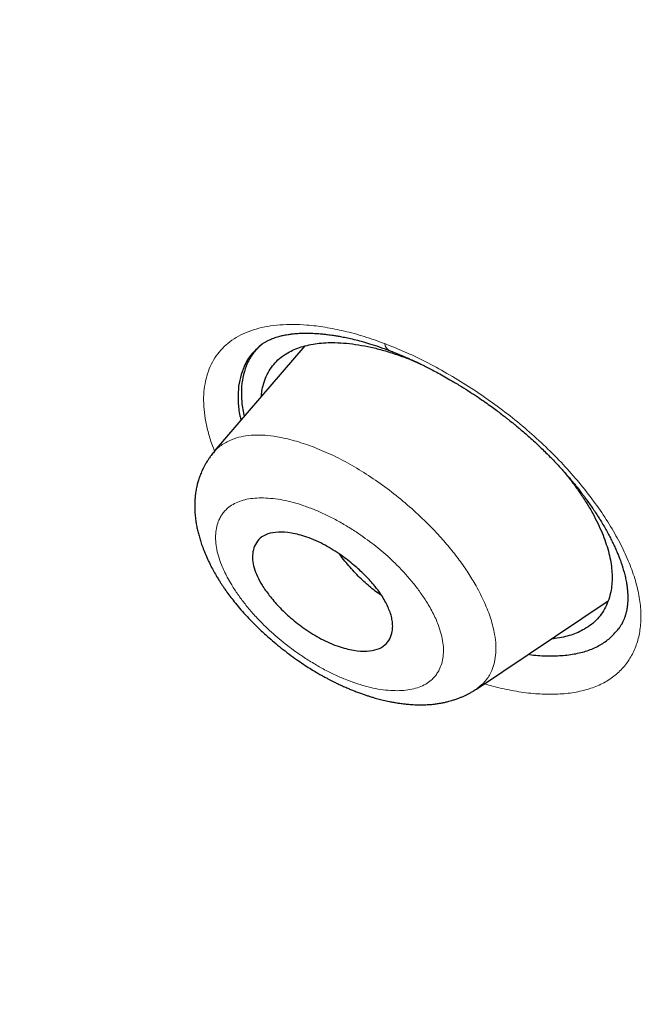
# Model space of a CAD drawing. Header units: millimetres. Extents: x 8 to 428, y 12 to 633.
# Tile 222 of 656: x 396.4 to 403.39, y 145.3 to 156.2. Entities that reach past the tile are written whole.
import ezdxf

# ---------------------------------------------------------------- set-up
doc = ezdxf.new("R2010")
doc.units = ezdxf.units.MM

msp = doc.modelspace()

# ---------------------------------------------------------------- linework, layer by layer
at = {"color": 7, "linetype": 'Continuous', "lineweight": 30}
for p, q in [((399.563, 152.59), (398.557, 151.424)), ((398.555, 151.413), (398.561, 151.421)), ((401.465, 148.789), (402.922, 149.768))]:
    msp.add_line(p, q, dxfattribs=at)
at = {"color": 8, "linetype": 'Continuous', "lineweight": 0}
msp.add_line((399.089, 152.612), (399.059, 152.583), dxfattribs=at)
msp.add_arc((400.545, 152.627), 0.0983, 186.4475, 242.1759, dxfattribs=at)
at = {"color": 7, "linetype": 'Continuous', "lineweight": 30}
for points, knots in [([(417.677, 128.795), (417.781, 129.481), (417.988, 130.847), (417.997, 133.127), (417.855, 135.501), (417.576, 137.96), (417.157, 140.738), (416.572, 143.85), (415.813, 147.295), (414.871, 151.203), (413.749, 155.568), (412.527, 160.368), (411.24, 165.22), (409.801, 170.184), (408.407, 174.442), (407.129, 177.944), (406.053, 180.641), (404.828, 183.414), (403.413, 186.272), (401.858, 189.044), (400.172, 191.696), (398.391, 194.186), (396.428, 196.609), (394.352, 198.916), (392.223, 201.099), (389.71, 203.505), (386.812, 206.084), (383.54, 208.783), (380.277, 211.307), (377.031, 213.673), (373.811, 215.871), (370.63, 217.9), (367.494, 219.78), (364.396, 221.569), (361.31, 223.346), (358.232, 225.051), (355.179, 226.627), (352.177, 228.023), (349.25, 229.222), (346.408, 230.222), (343.668, 230.99), (341.354, 231.422), (339.454, 231.565), (337.932, 231.49), (336.558, 231.173), (335.395, 230.555), (334.497, 229.611), (333.815, 228.325), (333.364, 226.767), (333.249, 225.515), (333.194, 224.918)], [0, 0, 0, 0, 0.019898, 0.0396, 0.059165, 0.078622, 0.098013, 0.123341, 0.148581, 0.173731, 0.20787, 0.241963, 0.276212, 0.310625, 0.34521, 0.362609, 0.380135, 0.397811, 0.415673, 0.433756, 0.448997, 0.464412, 0.479837, 0.495071, 0.510122, 0.52503, 0.54719, 0.569189, 0.591089, 0.61295, 0.634797, 0.656567, 0.678195, 0.699628, 0.72106, 0.742688, 0.76446, 0.786303, 0.808169, 0.830066, 0.852064, 0.874225, 0.889133, 0.904185, 0.919416, 0.934846, 0.950253, 0.965505, 0.983583, 1, 1, 1, 1]), ([(415.467, 128.755), (415.552, 129.304), (415.723, 130.4), (415.772, 132.207), (415.709, 134.095), (415.541, 136.059), (415.291, 138.077), (414.911, 140.535), (414.359, 143.459), (413.607, 146.861), (412.73, 150.473), (411.745, 154.281), (410.712, 158.26), (409.649, 162.26), (408.508, 166.313), (407.243, 170.442), (406.046, 173.961), (404.979, 176.832), (404.109, 179.019), (403.152, 181.244), (402.089, 183.508), (400.902, 185.81), (399.682, 187.948), (398.454, 189.901), (397.255, 191.656), (395.96, 193.39), (394.423, 195.272), (392.637, 197.271), (390.618, 199.357), (388.417, 201.482), (386.044, 203.631), (383.509, 205.787), (380.964, 207.833), (378.42, 209.778), (375.672, 211.781), (372.729, 213.8), (369.604, 215.803), (366.507, 217.666), (363.434, 219.443), (360.371, 221.203), (357.329, 222.882), (354.326, 224.423), (351.579, 225.692), (349.087, 226.715), (346.844, 227.533), (344.665, 228.211), (342.565, 228.73), (340.677, 229.043), (339.008, 229.153), (337.562, 229.068), (336.376, 228.784), (335.444, 228.327), (334.741, 227.745), (334.171, 227.011), (333.679, 226.051), (333.302, 224.835), (333.065, 223.356), (332.974, 221.757), (333.002, 220.069), (333.126, 218.313), (333.393, 215.903), (333.878, 212.795), (334.642, 208.956), (335.538, 205.044), (336.519, 201.091), (337.532, 197.125), (338.51, 193.365), (339.497, 189.779), (340.51, 186.361), (341.631, 182.884), (342.729, 179.778), (343.765, 177.067), (344.702, 174.769), (345.726, 172.434), (346.84, 170.062), (347.683, 168.45), (348.105, 167.643)], [0, 0, 0, 0, 0.011709, 0.0234, 0.035079, 0.046745, 0.058401, 0.070053, 0.08835, 0.106637, 0.124908, 0.145647, 0.166375, 0.187119, 0.207887, 0.228673, 0.249479, 0.259892, 0.270315, 0.28075, 0.291198, 0.301658, 0.31213, 0.319994, 0.327864, 0.335737, 0.343609, 0.354092, 0.364563, 0.37502, 0.38755, 0.400066, 0.41258, 0.425091, 0.437599, 0.45323, 0.468841, 0.484431, 0.499999, 0.515569, 0.531166, 0.546782, 0.562408, 0.574915, 0.587424, 0.599934, 0.612454, 0.624987, 0.635443, 0.645912, 0.656393, 0.664263, 0.672136, 0.680006, 0.687871, 0.698343, 0.708803, 0.71925, 0.729685, 0.740108, 0.750521, 0.771326, 0.792113, 0.81288, 0.833624, 0.854353, 0.875091, 0.892532, 0.909986, 0.927451, 0.944927, 0.955919, 0.966921, 0.977933, 0.988958, 1, 1, 1, 1]), ([(363.503, 218.885), (363.584, 218.838), (363.742, 218.747), (363.975, 218.612), (364.199, 218.483), (364.414, 218.358), (364.62, 218.239), (364.813, 218.127), (364.994, 218.022), (365.163, 217.924), (365.324, 217.83), (365.476, 217.741), (365.621, 217.657), (365.757, 217.577), (365.885, 217.502), (366.005, 217.432), (366.117, 217.366), (366.254, 217.286), (366.419, 217.189), (366.684, 217.032), (367.022, 216.833), (367.433, 216.588), (367.85, 216.338), (368.38, 216.019), (369.022, 215.629), (369.775, 215.165), (370.529, 214.692), (371.258, 214.227), (371.961, 213.772), (372.638, 213.327), (373.317, 212.874), (373.996, 212.414), (374.677, 211.946), (375.359, 211.471), (376.041, 210.988), (376.714, 210.506), (377.375, 210.026), (378.026, 209.546), (378.677, 209.061), (379.329, 208.568), (379.981, 208.069), (380.559, 207.621), (381.063, 207.226), (381.493, 206.886), (381.925, 206.542), (382.305, 206.236), (382.633, 205.97), (382.91, 205.745), (383.188, 205.517), (383.471, 205.283), (383.749, 205.053), (384.024, 204.823), (384.295, 204.596), (384.572, 204.361), (384.797, 204.17), (384.965, 204.026), (385.072, 203.935), (385.172, 203.848), (385.265, 203.768), (385.351, 203.694), (385.429, 203.627), (385.5, 203.565), (385.557, 203.516), (385.602, 203.477), (385.636, 203.448), (385.666, 203.421), (385.692, 203.398), (385.716, 203.378), (385.739, 203.358), (385.767, 203.333), (385.802, 203.303), (385.844, 203.266), (385.893, 203.224), (385.947, 203.176), (386.031, 203.102), (386.147, 203.001), (386.295, 202.87), (386.453, 202.729), (386.605, 202.594), (386.748, 202.466), (386.882, 202.347), (387.02, 202.222), (387.162, 202.094), (387.304, 201.965), (387.441, 201.84), (387.576, 201.718), (387.707, 201.598), (387.833, 201.481), (387.952, 201.372), (388.062, 201.27), (388.159, 201.18), (388.243, 201.102), (388.316, 201.034), (388.384, 200.97), (388.453, 200.906), (388.523, 200.84), (388.613, 200.755), (388.724, 200.65), (388.858, 200.523), (389.001, 200.388), (389.152, 200.244), (389.311, 200.092), (389.476, 199.933), (389.674, 199.741), (389.902, 199.519), (390.171, 199.254), (390.45, 198.978), (390.737, 198.691), (391.047, 198.378), (391.383, 198.034), (391.746, 197.658), (392.107, 197.279), (392.468, 196.894), (392.829, 196.503), (393.19, 196.106), (393.548, 195.707), (393.903, 195.303), (394.255, 194.897), (394.603, 194.487), (394.946, 194.075), (395.284, 193.661), (395.616, 193.246), (395.944, 192.829), (396.266, 192.41), (396.561, 192.019), (396.83, 191.656), (397.075, 191.319), (397.32, 190.978), (397.565, 190.631), (397.764, 190.343), (397.921, 190.115), (398.032, 189.951), (398.14, 189.79), (398.244, 189.637), (398.341, 189.49), (398.438, 189.342), (398.535, 189.195), (398.63, 189.049), (398.718, 188.913), (398.791, 188.799), (398.853, 188.704), (398.906, 188.62), (398.963, 188.531), (399.023, 188.435), (399.088, 188.331), (399.161, 188.214), (399.244, 188.081), (399.335, 187.933), (399.432, 187.775), (399.552, 187.576), (399.693, 187.34), (399.851, 187.074), (400.005, 186.812), (400.153, 186.555), (400.297, 186.304), (400.444, 186.044), (400.595, 185.775), (400.749, 185.496), (400.898, 185.221), (401.065, 184.911), (401.248, 184.567), (401.445, 184.19), (401.636, 183.818), (401.823, 183.448), (402.013, 183.065), (402.207, 182.668), (402.403, 182.259), (402.596, 181.85), (402.786, 181.443), (402.971, 181.037), (403.154, 180.63), (403.335, 180.222), (403.484, 179.879), (403.603, 179.602), (403.692, 179.392), (403.782, 179.181), (403.871, 178.969), (403.957, 178.761), (404.04, 178.56), (404.119, 178.368), (404.193, 178.185), (404.256, 178.029), (404.309, 177.898), (404.353, 177.79), (404.394, 177.685), (404.435, 177.583), (404.475, 177.48), (404.521, 177.366), (404.571, 177.238), (404.626, 177.097), (404.684, 176.948), (404.741, 176.799), (404.798, 176.652), (404.853, 176.507), (404.909, 176.36), (404.964, 176.213), (405.018, 176.072), (405.071, 175.929), (405.125, 175.785), (405.178, 175.641), (405.229, 175.505), (405.274, 175.381), (405.315, 175.268), (405.354, 175.162), (405.394, 175.053), (405.435, 174.939), (405.478, 174.819), (405.523, 174.694), (405.57, 174.562), (405.622, 174.417), (405.678, 174.258), (405.739, 174.086), (405.801, 173.91), (405.862, 173.735), (405.942, 173.506), (406.039, 173.225), (406.149, 172.905), (406.252, 172.602), (406.349, 172.312), (406.447, 172.021), (406.528, 171.776), (406.593, 171.579), (406.642, 171.43), (406.691, 171.281), (406.74, 171.13), (406.789, 170.979), (406.838, 170.828), (406.885, 170.681), (406.932, 170.536), (406.976, 170.398), (407.018, 170.265), (407.058, 170.14), (407.095, 170.023), (407.13, 169.913), (407.16, 169.816), (407.188, 169.728), (407.215, 169.643), (407.243, 169.553), (407.272, 169.458), (407.307, 169.345), (407.348, 169.214), (407.395, 169.063), (407.442, 168.909), (407.49, 168.753), (407.537, 168.598), (407.585, 168.442), (407.631, 168.288), (407.677, 168.137), (407.739, 167.931), (407.816, 167.673), (407.908, 167.366), (407.996, 167.067), (408.082, 166.772), (408.236, 166.245), (408.453, 165.489), (408.73, 164.503), (409.001, 163.522), (409.267, 162.543), (409.527, 161.568), (409.827, 160.433), (410.164, 159.139), (410.539, 157.686), (410.911, 156.236), (411.268, 154.844), (411.61, 153.513), (411.854, 152.555), (412.018, 151.91), (412.102, 151.576), (412.186, 151.239), (412.271, 150.901), (412.355, 150.56), (412.433, 150.246), (412.504, 149.959), (412.567, 149.698), (412.62, 149.481), (412.662, 149.308), (412.693, 149.18), (412.724, 149.051), (412.755, 148.925), (412.786, 148.794), (412.818, 148.66), (412.85, 148.525), (412.88, 148.401), (412.902, 148.306), (412.918, 148.24), (412.927, 148.2), (412.936, 148.164), (412.943, 148.132), (412.949, 148.107), (412.954, 148.086), (412.958, 148.068), (412.963, 148.047), (412.97, 148.018), (412.979, 147.981), (412.989, 147.936), (413.002, 147.885), (413.015, 147.826), (413.031, 147.759), (413.048, 147.686), (413.08, 147.55), (413.125, 147.355), (413.186, 147.089), (413.249, 146.812), (413.314, 146.527), (413.384, 146.214), (413.46, 145.874), (413.54, 145.507), (413.618, 145.146), (413.694, 144.791), (413.791, 144.327), (413.909, 143.754), (414.022, 143.184), (414.11, 142.727), (414.175, 142.382), (414.239, 142.039), (414.301, 141.694), (414.358, 141.371), (414.41, 141.071), (414.457, 140.792), (414.504, 140.51), (414.55, 140.224), (414.591, 139.962), (414.628, 139.726), (414.66, 139.515), (414.691, 139.302), (414.718, 139.115), (414.74, 138.958), (414.757, 138.834), (414.773, 138.717), (414.788, 138.608), (414.802, 138.505), (414.815, 138.409), (414.826, 138.321), (414.837, 138.238), (414.847, 138.159), (414.858, 138.07), (414.871, 137.967), (414.886, 137.849), (414.901, 137.721), (414.917, 137.584), (414.934, 137.439), (414.952, 137.285), (414.969, 137.126), (414.987, 136.963), (415.007, 136.766), (415.03, 136.535), (415.055, 136.269), (415.074, 136.046), (415.089, 135.865), (415.099, 135.73), (415.11, 135.597), (415.119, 135.47), (415.127, 135.347), (415.136, 135.219), (415.144, 135.085), (415.151, 134.974), (415.155, 134.895), (415.158, 134.847), (415.16, 134.804), (415.162, 134.769), (415.163, 134.741), (415.164, 134.721), (415.165, 134.703), (415.166, 134.686), (415.167, 134.666), (415.168, 134.642), (415.17, 134.614), (415.171, 134.578), (415.173, 134.534), (415.176, 134.481), (415.178, 134.423), (415.18, 134.363), (415.184, 134.275), (415.188, 134.158), (415.193, 134.011), (415.197, 133.858), (415.2, 133.711), (415.202, 133.57), (415.204, 133.437), (415.205, 133.304), (415.205, 133.176), (415.205, 133.055), (415.204, 132.943), (415.203, 132.839), (415.202, 132.741), (415.2, 132.659), (415.199, 132.589), (415.198, 132.532), (415.196, 132.478), (415.195, 132.423), (415.193, 132.359), (415.19, 132.282), (415.186, 132.191), (415.182, 132.093), (415.177, 131.986), (415.171, 131.872), (415.165, 131.769), (415.159, 131.678), (415.154, 131.604), (415.149, 131.534), (415.144, 131.468), (415.139, 131.408), (415.134, 131.353), (415.13, 131.303), (415.126, 131.259), (415.123, 131.221), (415.12, 131.188), (415.117, 131.16), (415.114, 131.134), (415.112, 131.107), (415.109, 131.076), (415.105, 131.043), (415.101, 131.004), (415.097, 130.961), (415.091, 130.912), (415.085, 130.859), (415.078, 130.8), (415.071, 130.736), (415.062, 130.667), (415.052, 130.595), (415.042, 130.522), (415.029, 130.428), (415.013, 130.317), (414.993, 130.194), (414.974, 130.083), (414.956, 129.983), (414.939, 129.889), (414.922, 129.801), (414.905, 129.718), (414.89, 129.642), (414.874, 129.571), (414.863, 129.519), (414.855, 129.483), (414.85, 129.462), (414.845, 129.439), (414.839, 129.414), (414.832, 129.383), (414.823, 129.348), (414.813, 129.307), (414.802, 129.262), (414.794, 129.23), (414.79, 129.213)], [0, 0, 0, 0, 0.002478, 0.004863, 0.007153, 0.009349, 0.011451, 0.013459, 0.015266, 0.01699, 0.01863, 0.020186, 0.021659, 0.023048, 0.024354, 0.025576, 0.026715, 0.027771, 0.029757, 0.031759, 0.035874, 0.040057, 0.044305, 0.04857, 0.056184, 0.063798, 0.071411, 0.079023, 0.08582, 0.092618, 0.099414, 0.106211, 0.113008, 0.119804, 0.126601, 0.133397, 0.139856, 0.146315, 0.152774, 0.159233, 0.165692, 0.17215, 0.176411, 0.180671, 0.184937, 0.189238, 0.191963, 0.194704, 0.197462, 0.200251, 0.20312, 0.205746, 0.208438, 0.211196, 0.214019, 0.215143, 0.216217, 0.217217, 0.218144, 0.218998, 0.219779, 0.220486, 0.22112, 0.221488, 0.221825, 0.222129, 0.222392, 0.222613, 0.222826, 0.223092, 0.223448, 0.223869, 0.224356, 0.224908, 0.225497, 0.226882, 0.228367, 0.229951, 0.231635, 0.232921, 0.23426, 0.235651, 0.237094, 0.238543, 0.239924, 0.241236, 0.242599, 0.243878, 0.245073, 0.246185, 0.247213, 0.248006, 0.248741, 0.249419, 0.250096, 0.250813, 0.251568, 0.252833, 0.254194, 0.255651, 0.257179, 0.258799, 0.260509, 0.262227, 0.264885, 0.267492, 0.270527, 0.273489, 0.276377, 0.28018, 0.28398, 0.28778, 0.29158, 0.295458, 0.299338, 0.30322, 0.307106, 0.310997, 0.314893, 0.318782, 0.322656, 0.326526, 0.330392, 0.334256, 0.33812, 0.341159, 0.344231, 0.347341, 0.350491, 0.353681, 0.355184, 0.35669, 0.358147, 0.359539, 0.360865, 0.362128, 0.363532, 0.364846, 0.36607, 0.367203, 0.367911, 0.368649, 0.369452, 0.370319, 0.37125, 0.372246, 0.373502, 0.374849, 0.376284, 0.377807, 0.380273, 0.382708, 0.385093, 0.38743, 0.389717, 0.391957, 0.394535, 0.397068, 0.399576, 0.402059, 0.405565, 0.409022, 0.412436, 0.415844, 0.419252, 0.423056, 0.426861, 0.430668, 0.434475, 0.438284, 0.442093, 0.445932, 0.449832, 0.451811, 0.453807, 0.455817, 0.457843, 0.459862, 0.46177, 0.463601, 0.465353, 0.467027, 0.468099, 0.469137, 0.47014, 0.471108, 0.472086, 0.47312, 0.474409, 0.475775, 0.477218, 0.478737, 0.480087, 0.481491, 0.482947, 0.484379, 0.485755, 0.487076, 0.488563, 0.489972, 0.491305, 0.492562, 0.493619, 0.494636, 0.495701, 0.496822, 0.497999, 0.499232, 0.500521, 0.501866, 0.503494, 0.505199, 0.506936, 0.508661, 0.510372, 0.513697, 0.51697, 0.519851, 0.522716, 0.525615, 0.528547, 0.530027, 0.531515, 0.533012, 0.534517, 0.536031, 0.537554, 0.539053, 0.54048, 0.541897, 0.543234, 0.544492, 0.54567, 0.546769, 0.547788, 0.548603, 0.54945, 0.550355, 0.551319, 0.552341, 0.553767, 0.555293, 0.556919, 0.558455, 0.560048, 0.561628, 0.56319, 0.564734, 0.566261, 0.569472, 0.5726, 0.575646, 0.578649, 0.581652, 0.591807, 0.601962, 0.612117, 0.622273, 0.632427, 0.642582, 0.657814, 0.673047, 0.688281, 0.703514, 0.716918, 0.730322, 0.733834, 0.737367, 0.740925, 0.744508, 0.748117, 0.751783, 0.754501, 0.757272, 0.760097, 0.761447, 0.76281, 0.764184, 0.765551, 0.766856, 0.768395, 0.769832, 0.771168, 0.772401, 0.772857, 0.773297, 0.77369, 0.774024, 0.774298, 0.774514, 0.77468, 0.774879, 0.775201, 0.7756, 0.776077, 0.776632, 0.777265, 0.777975, 0.778763, 0.779625, 0.782363, 0.785056, 0.788204, 0.791288, 0.794308, 0.798347, 0.802327, 0.806249, 0.810112, 0.813935, 0.821442, 0.828949, 0.83277, 0.836591, 0.840413, 0.844244, 0.848133, 0.851232, 0.854369, 0.857545, 0.860775, 0.864084, 0.866449, 0.868853, 0.871296, 0.873775, 0.87528, 0.876705, 0.87805, 0.879315, 0.8805, 0.881606, 0.882632, 0.883579, 0.884465, 0.885389, 0.886679, 0.888061, 0.889533, 0.891145, 0.892854, 0.894659, 0.896552, 0.898477, 0.900426, 0.903536, 0.906702, 0.909926, 0.911559, 0.913206, 0.914815, 0.916362, 0.917847, 0.919269, 0.921052, 0.922725, 0.923353, 0.923957, 0.924491, 0.924943, 0.925251, 0.925506, 0.925707, 0.9259, 0.926144, 0.92644, 0.926788, 0.927189, 0.927766, 0.928425, 0.929155, 0.929906, 0.930672, 0.932437, 0.934278, 0.936195, 0.938187, 0.939835, 0.941532, 0.943256, 0.944902, 0.946456, 0.947892, 0.949239, 0.950498, 0.951667, 0.95246, 0.953206, 0.953905, 0.954599, 0.955355, 0.956441, 0.957637, 0.958941, 0.960355, 0.961878, 0.96351, 0.964523, 0.965546, 0.966501, 0.967385, 0.968212, 0.968965, 0.969644, 0.970249, 0.970779, 0.971229, 0.971606, 0.971942, 0.972313, 0.972731, 0.973192, 0.973722, 0.974326, 0.975004, 0.975756, 0.976582, 0.977481, 0.978453, 0.979498, 0.980551, 0.981578, 0.983517, 0.985355, 0.98691, 0.988383, 0.989774, 0.991084, 0.992313, 0.993462, 0.994532, 0.995522, 0.995851, 0.996171, 0.996489, 0.996877, 0.997347, 0.99789, 0.998513, 0.999216, 1, 1, 1, 1]), ([(399.051, 152.582), (399.056, 152.587), (399.066, 152.595), (399.082, 152.607), (399.098, 152.619), (399.114, 152.629), (399.128, 152.637), (399.141, 152.645), (399.154, 152.651), (399.171, 152.659), (399.193, 152.669), (399.218, 152.678), (399.245, 152.687), (399.272, 152.695), (399.296, 152.702), (399.32, 152.707), (399.346, 152.712), (399.378, 152.718), (399.417, 152.723), (399.461, 152.728), (399.505, 152.731), (399.544, 152.732), (399.579, 152.732), (399.614, 152.732), (399.65, 152.731), (399.684, 152.729), (399.716, 152.727), (399.744, 152.725), (399.768, 152.722), (399.791, 152.72), (399.815, 152.717), (399.844, 152.713), (399.879, 152.708), (399.922, 152.701), (399.975, 152.692), (400.037, 152.679), (400.108, 152.663), (400.191, 152.642), (400.283, 152.615), (400.387, 152.581), (400.461, 152.554), (400.499, 152.54)], [0, 0, 0, 0, 0.031109, 0.057562, 0.079363, 0.097297, 0.113311, 0.127519, 0.143369, 0.162886, 0.187829, 0.215018, 0.241903, 0.267461, 0.289218, 0.307046, 0.328064, 0.353018, 0.381973, 0.414788, 0.44833, 0.471765, 0.494965, 0.51793, 0.540657, 0.562997, 0.582562, 0.600979, 0.614357, 0.625902, 0.64057, 0.656667, 0.675945, 0.699848, 0.728464, 0.761807, 0.79989, 0.84273, 0.890344, 0.942757, 1, 1, 1, 1]), ([(399.08, 152.03), (399.082, 152.05), (399.086, 152.098), (399.104, 152.173), (399.133, 152.255), (399.176, 152.334), (399.231, 152.404), (399.296, 152.466), (399.368, 152.514), (399.444, 152.552), (399.522, 152.581), (399.607, 152.603), (399.697, 152.618), (399.793, 152.627), (399.902, 152.628), (400.023, 152.621), (400.156, 152.604), (400.294, 152.578), (400.436, 152.542), (400.582, 152.495), (400.714, 152.448), (400.797, 152.412), (400.83, 152.397)], [0, 0, 0, 0, 0.033312, 0.079563, 0.134692, 0.189919, 0.24561, 0.300925, 0.355805, 0.401503, 0.447513, 0.494037, 0.540035, 0.585971, 0.632035, 0.688152, 0.743518, 0.798459, 0.853307, 0.908395, 0.963735, 1, 1, 1, 1]), ([(399.059, 152.583), (399.03, 152.557), (398.959, 152.494), (398.891, 152.377), (398.844, 152.244), (398.821, 152.112), (398.821, 151.969), (398.832, 151.854), (398.85, 151.784), (398.855, 151.768)], [0, 0, 0, 0, 0.1410408, 0.3449896, 0.4979879, 0.650788, 0.8032752, 0.9554391, 1, 1, 1, 1]), ([(399.061, 152.59), (399.034, 152.562), (398.98, 152.503), (398.921, 152.397), (398.88, 152.277), (398.858, 152.145), (398.858, 152.002), (398.87, 151.89), (398.887, 151.823), (398.89, 151.81)], [0, 0, 0, 0, 0.154949, 0.316527, 0.480077, 0.640967, 0.800744, 0.960985, 1, 1, 1, 1]), ([(400.499, 152.54), (400.52, 152.532), (400.559, 152.517), (400.613, 152.495), (400.657, 152.476), (400.692, 152.461), (400.722, 152.448), (400.749, 152.435), (400.78, 152.421), (400.818, 152.404), (400.863, 152.382), (400.916, 152.355), (400.976, 152.324), (401.042, 152.289), (401.114, 152.249), (401.2, 152.2), (401.294, 152.143), (401.391, 152.082), (401.479, 152.024), (401.558, 151.97), (401.627, 151.921), (401.687, 151.877), (401.737, 151.839), (401.778, 151.807), (401.81, 151.782), (401.835, 151.762), (401.861, 151.742), (401.891, 151.717), (401.929, 151.686), (401.974, 151.648), (402.026, 151.603), (402.084, 151.551), (402.141, 151.498), (402.196, 151.446), (402.249, 151.394), (402.303, 151.339), (402.355, 151.285), (402.401, 151.235), (402.437, 151.195), (402.464, 151.164), (402.485, 151.14), (402.503, 151.118), (402.524, 151.094), (402.548, 151.065), (402.574, 151.033), (402.619, 150.976), (402.68, 150.895), (402.755, 150.789), (402.826, 150.682), (402.891, 150.572), (402.939, 150.483), (402.974, 150.414), (402.997, 150.365), (403.019, 150.316), (403.037, 150.271), (403.053, 150.232), (403.064, 150.202), (403.071, 150.181), (403.076, 150.165), (403.082, 150.148), (403.088, 150.127), (403.096, 150.101), (403.107, 150.061), (403.118, 150.013), (403.128, 149.961), (403.135, 149.914), (403.139, 149.867), (403.142, 149.823), (403.141, 149.781), (403.139, 149.741), (403.136, 149.707), (403.132, 149.681), (403.129, 149.665), (403.126, 149.651), (403.123, 149.638), (403.119, 149.625), (403.115, 149.611), (403.111, 149.597), (403.107, 149.585), (403.103, 149.575), (403.099, 149.564), (403.094, 149.552), (403.088, 149.54), (403.083, 149.529), (403.079, 149.521), (403.076, 149.516), (403.073, 149.51), (403.068, 149.502), (403.062, 149.491), (403.052, 149.476), (403.045, 149.466), (403.04, 149.46)], [0, 0, 0, 0, 0.013608, 0.025227, 0.034849, 0.042468, 0.048077, 0.053671, 0.060209, 0.06783, 0.077806, 0.089186, 0.101975, 0.116176, 0.131792, 0.148141, 0.171166, 0.19228, 0.211473, 0.228737, 0.244068, 0.257463, 0.268924, 0.278449, 0.285341, 0.290682, 0.295929, 0.303042, 0.312029, 0.32267, 0.335104, 0.34932, 0.365308, 0.378042, 0.391704, 0.40631, 0.42141, 0.434396, 0.444848, 0.452768, 0.4579, 0.463153, 0.469403, 0.476651, 0.484898, 0.494022, 0.51979, 0.546452, 0.573988, 0.602059, 0.630222, 0.643391, 0.656574, 0.669769, 0.682661, 0.693572, 0.702261, 0.707536, 0.711462, 0.715801, 0.721799, 0.729451, 0.738627, 0.75564, 0.774011, 0.790158, 0.804597, 0.822957, 0.836983, 0.852115, 0.871607, 0.879528, 0.886088, 0.892463, 0.898695, 0.904467, 0.911561, 0.919456, 0.926009, 0.930701, 0.935972, 0.942475, 0.950045, 0.956732, 0.960622, 0.963776, 0.967066, 0.972302, 0.979539, 0.988772, 1, 1, 1, 1]), ([(398.556, 151.418), (398.545, 151.405), (398.526, 151.381), (398.501, 151.346), (398.482, 151.318), (398.468, 151.296), (398.458, 151.278), (398.449, 151.263), (398.441, 151.248), (398.433, 151.23), (398.422, 151.209), (398.412, 151.184), (398.402, 151.159), (398.392, 151.133), (398.381, 151.101), (398.371, 151.062), (398.362, 151.025), (398.356, 150.994), (398.351, 150.963), (398.346, 150.926), (398.343, 150.885), (398.341, 150.845), (398.341, 150.81), (398.342, 150.778), (398.343, 150.744), (398.346, 150.708), (398.35, 150.674), (398.355, 150.645), (398.359, 150.618), (398.365, 150.583), (398.375, 150.539), (398.389, 150.487), (398.404, 150.433), (398.424, 150.375), (398.449, 150.31), (398.479, 150.241), (398.511, 150.173), (398.545, 150.109), (398.575, 150.055), (398.601, 150.012), (398.623, 149.977), (398.644, 149.945), (398.665, 149.913), (398.694, 149.871), (398.732, 149.819), (398.781, 149.756), (398.839, 149.686), (398.905, 149.611), (398.982, 149.531), (399.069, 149.445), (399.156, 149.366), (399.241, 149.293), (399.322, 149.228), (399.405, 149.165), (399.487, 149.106), (399.563, 149.055), (399.63, 149.012), (399.689, 148.977), (399.739, 148.948), (399.781, 148.925), (399.811, 148.909), (399.831, 148.898), (399.846, 148.89), (399.866, 148.88), (399.894, 148.866), (399.933, 148.847), (399.979, 148.826), (400.025, 148.806), (400.068, 148.788), (400.111, 148.77), (400.155, 148.754), (400.198, 148.738), (400.238, 148.724), (400.276, 148.712), (400.32, 148.698), (400.372, 148.684), (400.433, 148.668), (400.491, 148.655), (400.545, 148.645), (400.592, 148.637), (400.636, 148.631), (400.671, 148.627), (400.7, 148.624), (400.731, 148.621), (400.764, 148.619), (400.798, 148.618), (400.83, 148.617), (400.86, 148.617), (400.898, 148.618), (400.942, 148.62), (400.989, 148.624), (401.034, 148.63), (401.077, 148.637), (401.12, 148.646), (401.156, 148.655), (401.192, 148.665), (401.229, 148.677), (401.265, 148.69), (401.294, 148.701), (401.315, 148.71), (401.33, 148.717), (401.347, 148.725), (401.366, 148.735), (401.392, 148.748), (401.426, 148.767), (401.449, 148.783), (401.463, 148.792)], [0, 0, 0, 0, 0.011603, 0.021215, 0.028811, 0.034413, 0.038519, 0.042275, 0.045714, 0.049697, 0.055113, 0.061926, 0.068133, 0.072934, 0.080478, 0.091209, 0.099748, 0.105656, 0.112587, 0.120796, 0.130498, 0.139656, 0.14721, 0.153748, 0.161399, 0.170136, 0.177832, 0.184035, 0.189603, 0.195785, 0.207759, 0.219437, 0.231106, 0.244365, 0.259478, 0.275733, 0.291953, 0.306805, 0.320236, 0.329418, 0.337332, 0.344539, 0.352165, 0.360242, 0.37431, 0.389687, 0.406761, 0.425568, 0.446113, 0.468399, 0.49242, 0.510263, 0.528944, 0.548411, 0.566878, 0.583401, 0.597988, 0.610648, 0.621388, 0.630219, 0.637145, 0.640517, 0.643139, 0.646626, 0.652569, 0.660975, 0.671216, 0.680999, 0.689935, 0.69802, 0.708088, 0.717003, 0.725232, 0.732893, 0.741297, 0.752719, 0.765606, 0.779896, 0.789449, 0.800105, 0.809804, 0.817223, 0.822802, 0.829099, 0.836671, 0.844645, 0.851369, 0.85731, 0.864659, 0.876336, 0.886394, 0.895599, 0.906549, 0.915752, 0.924503, 0.931852, 0.940779, 0.950336, 0.957928, 0.961942, 0.96563, 0.969186, 0.973566, 0.980157, 0.988967, 1, 1, 1, 1]), ([(402.435, 151.197), (402.436, 151.196), (402.467, 151.159), (402.523, 151.085), (402.603, 150.977), (402.675, 150.868), (402.739, 150.761), (402.796, 150.654), (402.846, 150.548), (402.888, 150.444), (402.908, 150.377), (402.919, 150.343)], [0, 0, 0, 0, 0.003513, 0.128265, 0.254499, 0.378809, 0.502806, 0.627036, 0.752585, 0.87671, 1, 1, 1, 1]), ([(400.517, 149.611), (400.522, 149.59), (400.532, 149.548), (400.537, 149.487), (400.531, 149.418), (400.507, 149.344), (400.452, 149.275), (400.367, 149.227), (400.25, 149.206), (400.103, 149.216), (399.929, 149.26), (399.743, 149.342), (399.564, 149.452), (399.406, 149.575), (399.273, 149.701), (399.168, 149.824), (399.066, 149.969), (399.002, 150.105), (398.98, 150.227), (398.983, 150.316), (399.011, 150.398), (399.065, 150.466), (399.15, 150.514), (399.267, 150.534), (399.413, 150.524), (399.558, 150.486), (399.686, 150.436), (399.814, 150.371), (399.958, 150.281), (400.103, 150.169), (400.206, 150.075), (400.276, 150.003), (400.334, 149.938), (400.401, 149.849), (400.473, 149.733), (400.502, 149.652), (400.517, 149.611)], [0, 0, 0, 0, 0.016355, 0.033507, 0.051458, 0.079792, 0.110126, 0.142304, 0.17642, 0.212599, 0.250642, 0.290471, 0.327967, 0.362973, 0.395371, 0.425519, 0.45308, 0.500941, 0.52586, 0.55243, 0.580953, 0.611134, 0.643338, 0.677287, 0.713205, 0.751051, 0.772811, 0.793483, 0.830557, 0.862711, 0.889576, 0.904753, 0.917561, 0.938088, 0.969045, 1, 1, 1, 1]), ([(402.919, 150.343), (402.928, 150.31), (402.945, 150.244), (402.961, 150.149), (402.968, 150.058), (402.967, 149.97), (402.957, 149.886), (402.937, 149.802), (402.906, 149.718), (402.862, 149.639), (402.807, 149.568), (402.74, 149.506), (402.667, 149.457), (402.591, 149.418), (402.513, 149.388), (402.428, 149.366), (402.355, 149.352), (402.309, 149.348), (402.295, 149.347)], [0, 0, 0, 0, 0.060878, 0.12145, 0.182006, 0.242838, 0.304233, 0.366469, 0.440155, 0.513042, 0.585597, 0.658292, 0.731592, 0.792064, 0.852335, 0.912672, 0.973336, 1, 1, 1, 1]), ([(400.408, 149.831), (400.397, 149.838), (400.343, 149.872), (400.246, 149.954), (400.121, 150.073), (400.021, 150.185), (399.968, 150.257), (399.951, 150.281)], [0, 0, 0, 0, 0.073968, 0.3334244, 0.5925258, 0.8621021, 1, 1, 1, 1]), ([(402.041, 149.176), (402.052, 149.175), (402.127, 149.162), (402.257, 149.157), (402.429, 149.161), (402.586, 149.184), (402.728, 149.225), (402.852, 149.286), (402.958, 149.363), (403.013, 149.428), (403.04, 149.46)], [0, 0, 0, 0, 0.023385, 0.163497, 0.303402, 0.442985, 0.582216, 0.721451, 0.861049, 1, 1, 1, 1])]:
    msp.add_open_spline(points, degree=3, knots=knots, dxfattribs=at)
at = {"color": 8, "linetype": 'Continuous', "lineweight": 0}
for points, knots in [([(363.441, 219.018), (364.803, 218.23), (367.522, 216.658), (371.636, 214.116), (375.437, 211.536), (378.916, 208.99), (382.073, 206.533), (385.245, 203.903), (388.05, 201.391), (390.465, 199.065), (392.49, 196.978), (394.442, 194.797), (396.274, 192.53), (397.956, 190.208), (399.573, 187.711), (401.086, 185.07), (402.479, 182.319), (403.702, 179.621), (404.783, 176.973), (406.064, 173.52), (407.457, 169.313), (408.895, 164.4), (410.178, 159.58), (411.401, 154.798), (412.597, 150.137), (413.654, 145.659), (414.514, 141.409), (415.045, 137.89), (415.311, 135.062), (415.384, 132.871), (415.309, 130.781), (415.058, 129.541), (414.933, 128.919)], [0, 0, 0, 0, 0.041621, 0.083027, 0.124254, 0.155187, 0.186259, 0.217684, 0.249258, 0.270278, 0.291311, 0.312423, 0.333508, 0.354515, 0.375614, 0.400882, 0.426039, 0.451271, 0.476543, 0.501735, 0.551843, 0.601883, 0.651941, 0.702019, 0.752119, 0.798831, 0.845298, 0.891449, 0.918531, 0.94558, 0.97268, 1, 1, 1, 1]), ([(398.561, 151.428), (398.557, 151.438), (398.531, 151.499), (398.497, 151.608), (398.462, 151.752), (398.443, 151.889), (398.438, 152.02), (398.448, 152.142), (398.473, 152.257), (398.511, 152.363), (398.563, 152.459), (398.629, 152.545), (398.708, 152.621), (398.8, 152.686), (398.904, 152.739), (399.02, 152.78), (399.148, 152.808), (399.284, 152.825), (399.43, 152.83), (399.597, 152.823), (399.787, 152.8), (399.999, 152.757), (400.22, 152.698), (400.372, 152.643), (400.448, 152.616)], [0, 0, 0, 0, 0.008979, 0.054037, 0.099151, 0.144275, 0.189352, 0.234413, 0.27947, 0.324529, 0.369584, 0.414634, 0.459676, 0.504718, 0.549782, 0.594826, 0.639816, 0.684786, 0.729756, 0.774737, 0.83098, 0.887257, 0.943585, 1, 1, 1, 1]), ([(400.448, 152.616), (400.527, 152.584), (400.686, 152.521), (400.927, 152.404), (401.167, 152.272), (401.406, 152.125), (401.639, 151.966), (401.865, 151.795), (402.08, 151.615), (402.284, 151.425), (402.473, 151.229), (402.646, 151.027), (402.802, 150.822), (402.939, 150.617), (403.055, 150.413), (403.15, 150.211), (403.222, 150.016), (403.269, 149.828), (403.29, 149.65), (403.285, 149.484), (403.257, 149.331), (403.204, 149.193), (403.129, 149.07), (403.032, 148.964), (402.913, 148.877), (402.773, 148.81), (402.613, 148.763), (402.437, 148.737), (402.246, 148.731), (402.042, 148.744), (401.826, 148.779), (401.663, 148.815), (401.57, 148.845), (401.554, 148.85)], [0, 0, 0, 0, 0.033061, 0.066204, 0.099407, 0.132633, 0.165838, 0.198984, 0.232047, 0.265029, 0.298007, 0.331046, 0.364136, 0.397255, 0.430373, 0.46347, 0.496544, 0.529622, 0.56271, 0.595809, 0.628936, 0.66209, 0.695255, 0.728414, 0.76156, 0.794705, 0.82783, 0.860919, 0.893999, 0.927083, 0.960172, 0.993272, 1, 1, 1, 1]), ([(398.561, 151.421), (398.562, 151.423), (398.587, 151.459), (398.658, 151.509), (398.765, 151.563), (398.88, 151.593), (398.994, 151.605), (399.119, 151.603), (399.268, 151.585), (399.443, 151.545), (399.644, 151.479), (399.851, 151.392), (400.06, 151.284), (400.27, 151.158), (400.476, 151.013), (400.675, 150.854), (400.866, 150.683), (401.028, 150.517), (401.164, 150.362), (401.276, 150.22), (401.375, 150.077), (401.471, 149.919), (401.558, 149.747), (401.627, 149.566), (401.666, 149.409), (401.682, 149.276), (401.679, 149.164), (401.66, 149.063), (401.622, 148.963), (401.56, 148.868), (401.495, 148.817), (401.463, 148.792)], [0, 0, 0, 0, 0.002379, 0.042734, 0.082961, 0.113021, 0.142963, 0.17285, 0.202817, 0.242863, 0.282934, 0.322902, 0.362647, 0.402131, 0.441746, 0.48157, 0.521508, 0.561461, 0.591404, 0.621317, 0.651239, 0.681216, 0.721249, 0.761316, 0.801346, 0.831322, 0.86125, 0.891152, 0.921043, 0.960905, 1, 1, 1, 1]), ([(398.582, 150.36), (398.588, 150.328), (398.601, 150.266), (398.632, 150.178), (398.667, 150.099), (398.702, 150.029), (398.749, 149.946), (398.81, 149.852), (398.887, 149.746), (398.973, 149.642), (399.061, 149.546), (399.149, 149.46), (399.234, 149.383), (399.322, 149.309), (399.414, 149.238), (399.517, 149.165), (399.629, 149.092), (399.751, 149.021), (399.873, 148.958), (399.996, 148.904), (400.116, 148.858), (400.234, 148.822), (400.348, 148.795), (400.458, 148.779), (400.563, 148.772), (400.661, 148.775), (400.75, 148.788), (400.831, 148.812), (400.903, 148.845), (400.957, 148.884), (400.998, 148.924), (401.027, 148.962), (401.056, 149.012), (401.081, 149.074), (401.097, 149.152), (401.1, 149.236), (401.091, 149.326), (401.069, 149.421), (401.039, 149.509), (401.005, 149.588), (400.97, 149.658), (400.923, 149.74), (400.862, 149.834), (400.785, 149.939), (400.698, 150.043), (400.61, 150.138), (400.522, 150.224), (400.438, 150.3), (400.349, 150.373), (400.256, 150.444), (400.153, 150.516), (400.04, 150.589), (399.917, 150.66), (399.794, 150.723), (399.672, 150.777), (399.551, 150.823), (399.433, 150.859), (399.319, 150.886), (399.209, 150.902), (399.104, 150.909), (399.006, 150.907), (398.917, 150.894), (398.837, 150.871), (398.765, 150.838), (398.711, 150.8), (398.671, 150.76), (398.642, 150.722), (398.613, 150.673), (398.589, 150.611), (398.574, 150.533), (398.57, 150.45), (398.578, 150.39), (398.582, 150.36)], [0, 0, 0, 0, 0.01554, 0.031055, 0.041472, 0.052004, 0.062697, 0.078276, 0.093935, 0.10968, 0.125184, 0.137578, 0.150092, 0.162646, 0.175098, 0.187615, 0.203395, 0.218973, 0.234492, 0.250096, 0.265742, 0.281267, 0.296819, 0.312543, 0.32832, 0.343896, 0.359413, 0.375015, 0.390587, 0.40608, 0.416447, 0.426898, 0.437478, 0.453134, 0.468807, 0.484517, 0.500098, 0.5157, 0.531205, 0.541574, 0.552025, 0.562607, 0.578335, 0.593897, 0.609444, 0.625125, 0.637495, 0.649849, 0.662266, 0.674825, 0.687604, 0.703176, 0.718834, 0.73457, 0.750057, 0.765628, 0.781118, 0.796674, 0.812445, 0.828297, 0.843893, 0.859377, 0.874896, 0.890553, 0.906073, 0.916423, 0.92683, 0.937339, 0.953218, 0.968852, 0.984394, 1, 1, 1, 1])]:
    msp.add_open_spline(points, degree=3, knots=knots, dxfattribs=at)

doc.saveas('drawing.dxf')
